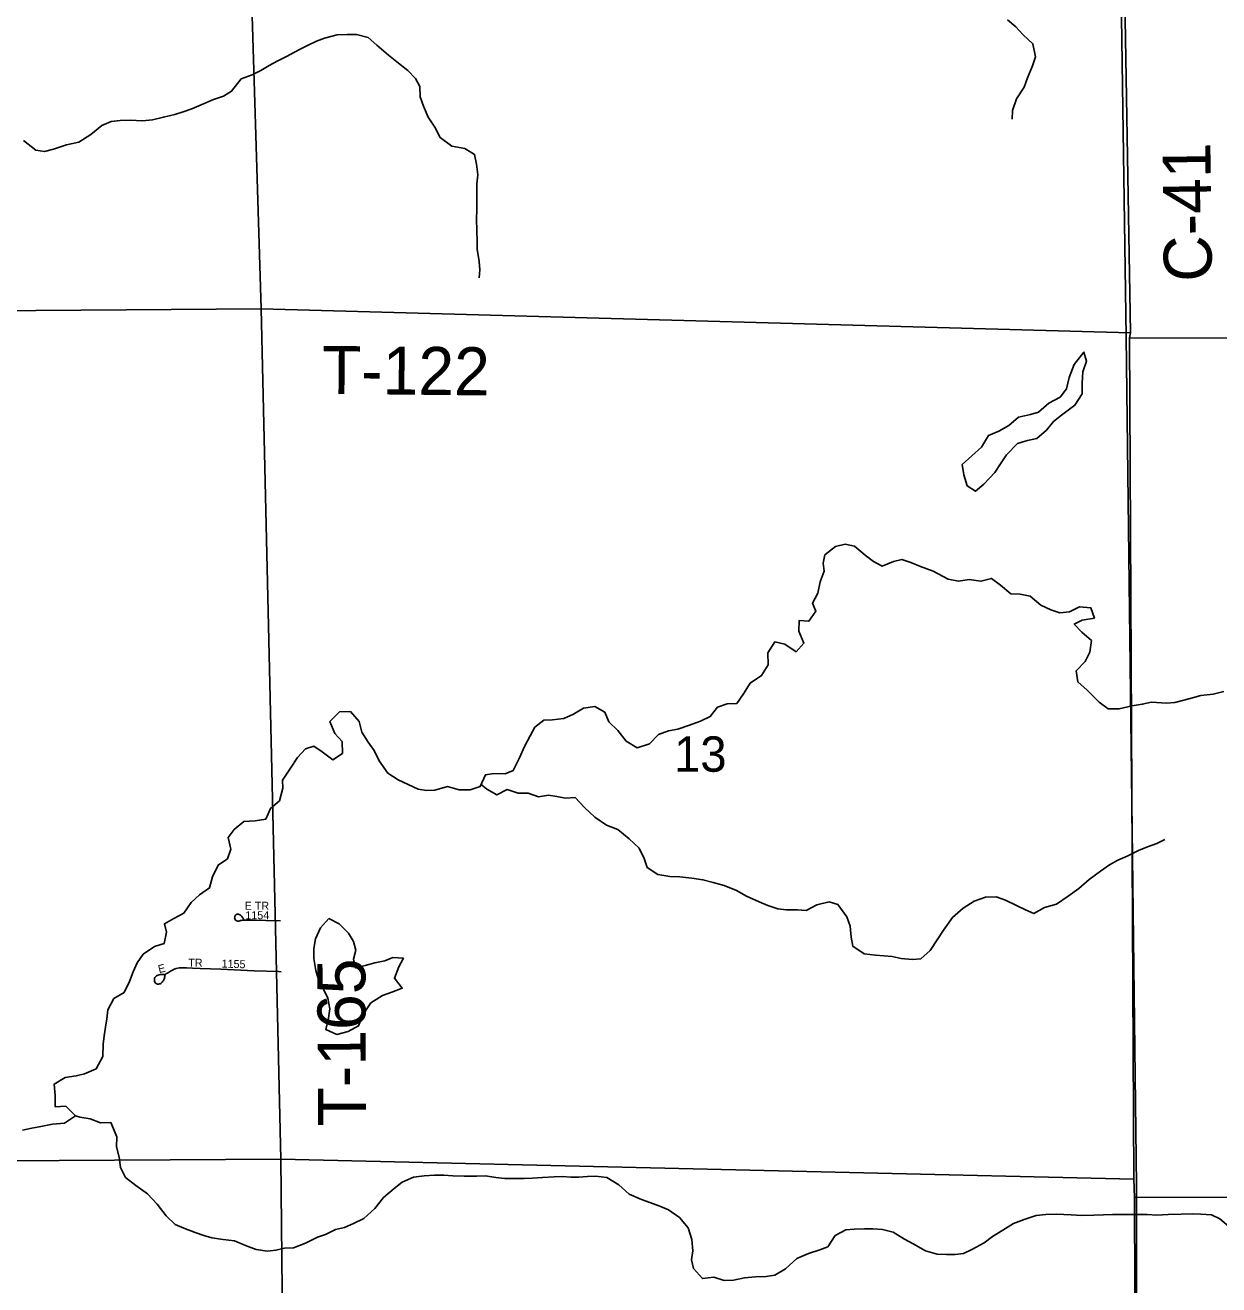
# Model space of a CAD drawing. Extents: x 1772825 to 1773716, y 1138558 to 1139032.
# Drawn here: x 1772830.361 to 1772831.067, y 1138562.575 to 1138563.32 of the extents above; entities that cross this region are included whole.
import ezdxf

# ---------------------------------------------------------------- set-up
doc = ezdxf.new("R2010")
doc.units = 0
for name, color, linetype in [('GM_X_County_Road_Text', 7, 'Continuous'), ('GM_X_Minor_Lake', 7, 'Continuous'), ('GM_X_Minor_River', 7, 'Continuous'), ('GM_X_Section', 7, 'Continuous'), ('GM_X_Section_Text', 7, 'Continuous'), ('GM_X_Township', 7, 'Continuous'), ('GM_X_Township_Road_Text', 7, 'Continuous'), ('GM_X_Township_Subdivision', 7, 'Continuous'), ('GM_X_Township_Subdivision_Text', 7, 'Continuous')]:
    doc.layers.add(name, color=color, linetype=linetype)

msp = doc.modelspace()

# ---------------------------------------------------------------- linework, layer by layer
at = {"layer": 'GM_X_Minor_Lake'}
for points in [[(1772830.95265, 1138563.07393), (1772830.95387, 1138563.07428), (1772830.95955, 1138563.07557), (1772830.96525, 1138563.08047), (1772830.96925, 1138563.08557), (1772830.974, 1138563.08933), (1772830.98198, 1138563.09517), (1772830.98618, 1138563.10197), (1772830.98622, 1138563.10823), (1772830.98664, 1138563.11486), (1772830.98876, 1138563.1213), (1772830.98727, 1138563.12662), (1772830.98156, 1138563.11925), (1772830.97867, 1138563.11149), (1772830.97693, 1138563.10487), (1772830.97331, 1138563.09996), (1772830.96648, 1138563.09639), (1772830.9604, 1138563.09112), (1772830.95566, 1138563.08962), (1772830.94865, 1138563.08815), (1772830.94295, 1138563.08325), (1772830.93706, 1138563.07987), (1772830.93081, 1138563.07725), (1772830.92679, 1138563.07044), (1772830.91538, 1138563.06008)], [(1772830.91538, 1138563.06008), (1772830.91629, 1138563.05401), (1772830.91815, 1138563.04755), (1772830.92324, 1138563.0443), (1772830.92818, 1138563.04844), (1772830.93465, 1138563.05542), (1772830.9379, 1138563.06052), (1772830.94152, 1138563.06581), (1772830.94799, 1138563.0726), (1772830.95265, 1138563.07393)], [(1772830.54061, 1138562.79158), (1772830.53566, 1138562.78592), (1772830.53278, 1138562.77949), (1772830.5318, 1138562.7738), (1772830.53177, 1138562.76774), (1772830.53286, 1138562.76071), (1772830.53453, 1138562.75539), (1772830.53715, 1138562.75045), (1772830.53996, 1138562.74437), (1772830.54124, 1138562.7381), (1772830.54045, 1138562.73242), (1772830.5389, 1138562.72579), (1772830.54532, 1138562.72291), (1772830.55195, 1138562.72458), (1772830.55821, 1138562.72795), (1772830.56071, 1138562.73439), (1772830.56548, 1138562.74157), (1772830.56868, 1138562.74359)], [(1772830.56868, 1138562.74359), (1772830.57231, 1138562.74589), (1772830.57781, 1138562.74795), (1772830.58407, 1138562.75019), (1772830.57937, 1138562.75628), (1772830.58206, 1138562.7629), (1772830.58474, 1138562.76801), (1772830.5785, 1138562.76842), (1772830.57375, 1138562.76636), (1772830.56788, 1138562.76526), (1772830.5622, 1138562.76377), (1772830.55633, 1138562.76229), (1772830.55522, 1138562.76741), (1772830.55658, 1138562.77272), (1772830.55528, 1138562.77784), (1772830.55229, 1138562.78279), (1772830.54664, 1138562.78832), (1772830.54061, 1138562.79158)]]:
    msp.add_lwpolyline(points, dxfattribs=at)
at = {"layer": 'GM_X_Minor_River'}
for points in [[(1772830.94207, 1138563.32313), (1772830.94697, 1138563.31912), (1772830.95129, 1138563.31436), (1772830.95712, 1138563.30901), (1772830.95859, 1138563.30123), (1772830.95686, 1138563.29593), (1772830.95398, 1138563.28893), (1772830.95187, 1138563.28344), (1772830.94747, 1138563.27645), (1772830.94516, 1138563.26945), (1772830.94494, 1138563.26433)], [(1772830.35998, 1138563.25186), (1772830.36732, 1138563.24613), (1772830.37242, 1138563.24534), (1772830.37773, 1138563.24664), (1772830.3855, 1138563.24925), (1772830.3927, 1138563.25073), (1772830.39972, 1138563.25543), (1772830.40637, 1138563.2607), (1772830.41187, 1138563.26295), (1772830.41717, 1138563.26368), (1772830.42304, 1138563.26383), (1772830.43041, 1138563.26341), (1772830.43628, 1138563.26395), (1772830.44272, 1138563.26562), (1772830.44954, 1138563.2671), (1772830.45447, 1138563.26878), (1772830.45958, 1138563.27046), (1772830.46508, 1138563.27289), (1772830.47229, 1138563.27607), (1772830.47836, 1138563.27794), (1772830.4831, 1138563.28094), (1772830.48882, 1138563.28831), (1772830.49526, 1138563.29055), (1772830.50039, 1138563.29317), (1772830.50532, 1138563.29618), (1772830.51045, 1138563.299), (1772830.51557, 1138563.30143), (1772830.52335, 1138563.30556), (1772830.52847, 1138563.30819), (1772830.5334, 1138563.31062), (1772830.53814, 1138563.3123), (1772830.54553, 1138563.31435), (1772830.55139, 1138563.31451), (1772830.55707, 1138563.31447), (1772830.56387, 1138563.31273), (1772830.56895, 1138563.30815), (1772830.57591, 1138563.30223), (1772830.58081, 1138563.29841), (1772830.5874, 1138563.29326), (1772830.59191, 1138563.28849), (1772830.59435, 1138563.28374), (1772830.59469, 1138563.27767), (1772830.59655, 1138563.27216), (1772830.59935, 1138563.26569), (1772830.60329, 1138563.2596), (1772830.60647, 1138563.25352), (1772830.61344, 1138563.24836), (1772830.62099, 1138563.24699), (1772830.62684, 1138563.24354), (1772830.62794, 1138563.23785), (1772830.62866, 1138563.2314), (1772830.62825, 1138563.22609), (1772830.62816, 1138563.21073), (1772830.62794, 1138563.20542), (1772830.62809, 1138563.1984), (1772830.62843, 1138563.19253), (1772830.62841, 1138563.18759), (1772830.6295, 1138563.18019), (1772830.62985, 1138563.17526), (1772830.62963, 1138563.17052)], [(1772830.48454, 1138562.84423), (1772830.49025, 1138562.84894), (1772830.49706, 1138562.84928), (1772830.50331, 1138562.85019), (1772830.50618, 1138562.85662), (1772830.5115, 1138562.86114), (1772830.51344, 1138562.86853), (1772830.51327, 1138562.87327), (1772830.51786, 1138562.88045), (1772830.52205, 1138562.88668), (1772830.52681, 1138562.89178), (1772830.53174, 1138562.89346), (1772830.53664, 1138562.89002), (1772830.54304, 1138562.88543), (1772830.54874, 1138562.88919), (1772830.5484, 1138562.89621), (1772830.54408, 1138562.90097), (1772830.54128, 1138562.908), (1772830.54699, 1138562.91385), (1772830.55342, 1138562.914), (1772830.5585, 1138562.9081), (1772830.56016, 1138562.90164), (1772830.56391, 1138562.89574), (1772830.56748, 1138562.89079), (1772830.57047, 1138562.88471), (1772830.57553, 1138562.87747), (1772830.58156, 1138562.87346), (1772830.59345, 1138562.86808), (1772830.59836, 1138562.86729), (1772830.60328, 1138562.86746), (1772830.61086, 1138562.8695), (1772830.61766, 1138562.86757), (1772830.62428, 1138562.86753), (1772830.63016, 1138562.86958), (1772830.63322, 1138562.87658), (1772830.63814, 1138562.87731), (1772830.64495, 1138562.87708), (1772830.64969, 1138562.87914), (1772830.65333, 1138562.88652), (1772830.6564, 1138562.89333), (1772830.65965, 1138562.89957), (1772830.66252, 1138562.90467), (1772830.66784, 1138562.90881), (1772830.67295, 1138562.90897), (1772830.67957, 1138562.90989), (1772830.68526, 1138562.91232), (1772830.69133, 1138562.91589), (1772830.69796, 1138562.91699), (1772830.70381, 1138562.91354), (1772830.70623, 1138562.90784), (1772830.7115, 1138562.90269), (1772830.71657, 1138562.8964), (1772830.72298, 1138562.89239), (1772830.73037, 1138562.89481), (1772830.7357, 1138562.90028), (1772830.74157, 1138562.90252), (1772830.74706, 1138562.90344), (1772830.75332, 1138562.90568), (1772830.76052, 1138562.90829), (1772830.76621, 1138562.91092), (1772830.7706, 1138562.91658), (1772830.77628, 1138562.91845), (1772830.78196, 1138562.9186), (1772830.78597, 1138562.92446), (1772830.78978, 1138562.9307), (1772830.79662, 1138562.93521), (1772830.80044, 1138562.94164), (1772830.80029, 1138562.94865), (1772830.80449, 1138562.95508), (1772830.81035, 1138562.95372), (1772830.81713, 1138562.94932), (1772830.8217, 1138562.95441), (1772830.81872, 1138562.96144), (1772830.81894, 1138562.96789), (1772830.82461, 1138562.96748), (1772830.82862, 1138562.97334), (1772830.82676, 1138562.97809), (1772830.82982, 1138562.98395), (1772830.83137, 1138562.99077), (1772830.83368, 1138562.99701), (1772830.83314, 1138563.00175), (1772830.83411, 1138563.00668), (1772830.84038, 1138563.01157), (1772830.84606, 1138563.01287), (1772830.85154, 1138563.0117), (1772830.85794, 1138563.00655), (1772830.86284, 1138563.00273), (1772830.86793, 1138563.00004), (1772830.87457, 1138563.00266), (1772830.87968, 1138563.00396), (1772830.88497, 1138563.00203), (1772830.89063, 1138562.99973), (1772830.89818, 1138562.99703), (1772830.90704, 1138562.99224), (1772830.91309, 1138562.99107), (1772830.91934, 1138562.99198), (1772830.92633, 1138562.99099), (1772830.93258, 1138562.99267), (1772830.93805, 1138562.98865), (1772830.94407, 1138562.9835), (1772830.94956, 1138562.98347)], [(1772830.94956, 1138562.98347), (1772830.9556, 1138562.98211), (1772830.96181, 1138562.97695), (1772830.96766, 1138562.97408), (1772830.97314, 1138562.97234), (1772830.97881, 1138562.97288), (1772830.9847, 1138562.97588), (1772830.9915, 1138562.97527), (1772830.99355, 1138562.96919), (1772830.98635, 1138562.9679), (1772830.98161, 1138562.96565), (1772830.98612, 1138562.96089), (1772830.99177, 1138562.95593), (1772830.99078, 1138562.94911), (1772830.9881, 1138562.94362), (1772830.98277, 1138562.93796), (1772830.98368, 1138562.93151), (1772830.98914, 1138562.92655), (1772830.99629, 1138562.91949), (1772831.00175, 1138562.91548), (1772831.00818, 1138562.91563), (1772831.01576, 1138562.9173), (1772831.02182, 1138562.91821), (1772831.02731, 1138562.91951), (1772831.0362, 1138562.91889), (1772831.04112, 1138562.91924), (1772831.04642, 1138562.92073), (1772831.05154, 1138562.92203), (1772831.05646, 1138562.92333), (1772831.06385, 1138562.92424), (1772831.0701, 1138562.92572)], [(1772830.63067, 1138562.87075), (1772830.63412, 1138562.86804), (1772830.63996, 1138562.8646), (1772830.64604, 1138562.86779), (1772830.65264, 1138562.86566), (1772830.65851, 1138562.86563), (1772830.66455, 1138562.86351), (1772830.67061, 1138562.86443), (1772830.67552, 1138562.86364), (1772830.68062, 1138562.86266), (1772830.6863, 1138562.86301), (1772830.69194, 1138562.8571), (1772830.69796, 1138562.85138), (1772830.70493, 1138562.84679), (1772830.71154, 1138562.8441), (1772830.71831, 1138562.83856), (1772830.72415, 1138562.83303), (1772830.72714, 1138562.82694), (1772830.729, 1138562.82162), (1772830.73522, 1138562.81742), (1772830.7424, 1138562.81643), (1772830.74826, 1138562.81621), (1772830.75526, 1138562.81541), (1772830.76187, 1138562.81442), (1772830.76791, 1138562.81287), (1772830.77452, 1138562.81094), (1772830.7817, 1138562.80806), (1772830.78773, 1138562.80461), (1772830.79528, 1138562.80134), (1772830.80037, 1138562.79923), (1772830.80622, 1138562.7973), (1772830.81114, 1138562.7967), (1772830.81795, 1138562.79667), (1772830.82305, 1138562.79626), (1772830.82932, 1138562.79964), (1772830.83651, 1138562.8013), (1772830.8418, 1138562.79976), (1772830.84706, 1138562.79252), (1772830.84911, 1138562.78701), (1772830.84963, 1138562.78037), (1772830.85055, 1138562.77506), (1772830.85733, 1138562.77066), (1772830.86395, 1138562.76986), (1772830.87378, 1138562.76905), (1772830.87926, 1138562.76788), (1772830.88588, 1138562.76727), (1772830.8908, 1138562.76762), (1772830.89631, 1138562.77252), (1772830.90089, 1138562.77951), (1772830.90433, 1138562.78462), (1772830.90948, 1138562.79217), (1772830.91594, 1138562.79763), (1772830.9224, 1138562.80177), (1772830.92903, 1138562.8042), (1772830.93546, 1138562.80435), (1772830.94094, 1138562.80243), (1772830.94735, 1138562.79917), (1772830.95282, 1138562.79667), (1772830.95773, 1138562.79437), (1772830.96399, 1138562.79794), (1772830.971, 1138562.79998), (1772830.97803, 1138562.80468), (1772830.9843, 1138562.8092), (1772830.99038, 1138562.81447), (1772830.99703, 1138562.81956), (1772831.00235, 1138562.82332), (1772831.00728, 1138562.82595), (1772831.01297, 1138562.82838), (1772831.01961, 1138562.83176), (1772831.02492, 1138562.83381), (1772831.03042, 1138562.83587), (1772831.03516, 1138562.83831)], [(1772830.35942, 1138562.6663), (1772830.36491, 1138562.66741), (1772830.37022, 1138562.66833), (1772830.37722, 1138562.6698), (1772830.38423, 1138562.67033), (1772830.39068, 1138562.67466), (1772830.38504, 1138562.68038), (1772830.3788, 1138562.68003), (1772830.37865, 1138562.68667), (1772830.37812, 1138562.6935), (1772830.38457, 1138562.69745), (1772830.3912, 1138562.69836), (1772830.39612, 1138562.69966), (1772830.40295, 1138562.70247), (1772830.40697, 1138562.70984), (1772830.4072, 1138562.71704), (1772830.4076, 1138562.72216), (1772830.40858, 1138562.72727), (1772830.40918, 1138562.7322), (1772830.40996, 1138562.73751), (1772830.41341, 1138562.74412), (1772830.41948, 1138562.74769), (1772830.42273, 1138562.75412), (1772830.42485, 1138562.75999), (1772830.42715, 1138562.76529), (1772830.43077, 1138562.77038), (1772830.43742, 1138562.7749), (1772830.44329, 1138562.77676), (1772830.44466, 1138562.78339), (1772830.44336, 1138562.78833), (1772830.44886, 1138562.79152), (1772830.45475, 1138562.79471), (1772830.45913, 1138562.80095), (1772830.46408, 1138562.80547), (1772830.46997, 1138562.80961), (1772830.47171, 1138562.81623), (1772830.47515, 1138562.82304), (1772830.48066, 1138562.8268), (1772830.48258, 1138562.83248), (1772830.48111, 1138562.83932), (1772830.48454, 1138562.84423)], [(1772830.39068, 1138562.67466), (1772830.39333, 1138562.67388), (1772830.39937, 1138562.6729), (1772830.4056, 1138562.67059), (1772830.41166, 1138562.67075), (1772830.41525, 1138562.66234)], [(1772830.41525, 1138562.66234), (1772830.41503, 1138562.65637), (1772830.41652, 1138562.65029), (1772830.41745, 1138562.64421), (1772830.42027, 1138562.63831), (1772830.42651, 1138562.63354), (1772830.43332, 1138562.62858), (1772830.43899, 1138562.62248), (1772830.44428, 1138562.61563), (1772830.44976, 1138562.61048), (1772830.45488, 1138562.60818), (1772830.46151, 1138562.60569), (1772830.46663, 1138562.60396), (1772830.47136, 1138562.60261), (1772830.47819, 1138562.60163), (1772830.48483, 1138562.60084), (1772830.49127, 1138562.59797), (1772830.49753, 1138562.59566), (1772830.50436, 1138562.59469), (1772830.50929, 1138562.59524), (1772830.51442, 1138562.59635), (1772830.51974, 1138562.59671), (1772830.52677, 1138562.59934), (1772830.53381, 1138562.60291), (1772830.53856, 1138562.6046), (1772830.54465, 1138562.60742), (1772830.54997, 1138562.60873), (1772830.55529, 1138562.61098), (1772830.56138, 1138562.61399), (1772830.56785, 1138562.61985), (1772830.57301, 1138562.62647), (1772830.57929, 1138562.63176), (1772830.58405, 1138562.63553), (1772830.59071, 1138562.63854), (1772830.59697, 1138562.63928), (1772830.60305, 1138562.63963), (1772830.60874, 1138562.63961), (1772830.61406, 1138562.6392), (1772830.6207, 1138562.63898), (1772830.6281, 1138562.63895), (1772830.63323, 1138562.63931), (1772830.63948, 1138562.63815), (1772830.6448, 1138562.63774), (1772830.65618, 1138562.6377), (1772830.66112, 1138562.63787), (1772830.66701, 1138562.63822), (1772830.67384, 1138562.63857), (1772830.67877, 1138562.63874), (1772830.68371, 1138562.63853), (1772830.68845, 1138562.63851), (1772830.69358, 1138562.63887), (1772830.69833, 1138562.63904), (1772830.70515, 1138562.63825), (1772830.71216, 1138562.63385), (1772830.71821, 1138562.62832), (1772830.7256, 1138562.62526), (1772830.73053, 1138562.62353), (1772830.7364, 1138562.62123), (1772830.74152, 1138562.61912), (1772830.74814, 1138562.61453), (1772830.75324, 1138562.60844), (1772830.7553, 1138562.6016), (1772830.75603, 1138562.59495), (1772830.75525, 1138562.58945), (1772830.75636, 1138562.58432), (1772830.76165, 1138562.57842), (1772830.7683, 1138562.57934), (1772830.77455, 1138562.57722), (1772830.78006, 1138562.57758), (1772830.78652, 1138562.57888), (1772830.79297, 1138562.57942), (1772830.79924, 1138562.57959), (1772830.80437, 1138562.58051), (1772830.81084, 1138562.58428), (1772830.8175, 1138562.59033), (1772830.82435, 1138562.59333), (1772830.831, 1138562.59539), (1772830.83575, 1138562.59727), (1772830.84015, 1138562.6039), (1772830.84642, 1138562.60729), (1772830.85136, 1138562.60764), (1772830.85743, 1138562.60781), (1772830.86237, 1138562.60779), (1772830.86825, 1138562.60738), (1772830.87451, 1138562.60584), (1772830.88113, 1138562.60183), (1772830.88625, 1138562.59896), (1772830.89363, 1138562.59494), (1772830.90046, 1138562.59282), (1772830.90596, 1138562.59261), (1772830.91108, 1138562.59259), (1772830.91602, 1138562.59333), (1772830.92097, 1138562.59558), (1772830.92839, 1138562.59954), (1772830.93315, 1138562.60331), (1772830.93943, 1138562.60708), (1772830.9457, 1138562.61104), (1772830.95198, 1138562.61348), (1772830.95901, 1138562.61573), (1772830.96471, 1138562.61628), (1772830.97116, 1138562.61663)], [(1772830.97116, 1138562.61663), (1772830.9797, 1138562.61621), (1772830.98615, 1138562.61581), (1772830.99318, 1138562.61597), (1772830.99887, 1138562.61613), (1772831.00418, 1138562.6163), (1772831.00988, 1138562.61628), (1772831.01519, 1138562.61644), (1772831.02468, 1138562.6164), (1772831.03038, 1138562.616), (1772831.03721, 1138562.61635), (1772831.0448, 1138562.61651), (1772831.05164, 1138562.61667), (1772831.05657, 1138562.61646), (1772831.06283, 1138562.61624), (1772831.06776, 1138562.61375), (1772831.07419, 1138562.60822), (1772831.0772, 1138562.60347), (1772831.08306, 1138562.59718), (1772831.08779, 1138562.59222), (1772831.09269, 1138562.58575), (1772831.09798, 1138562.57909), (1772831.10479, 1138562.57374)]]:
    msp.add_lwpolyline(points, dxfattribs=at)
at = {"layer": 'GM_X_Section'}
for points in [[(1772830.01569, 1138563.65342), (1772830.48522, 1138563.65316), (1772830.5005, 1138563.15227), (1772830.02053, 1138563.14861)], [(1772830.48522, 1138563.65316), (1772831.00622, 1138563.64008), (1772831.00639, 1138563.63704), (1772831.01485, 1138563.13809), (1772830.5005, 1138563.15227)], [(1772831.00639, 1138563.63704), (1772831.5492, 1138563.62856), (1772831.54916, 1138563.13419), (1772831.01426, 1138563.13506), (1772831.01485, 1138563.13809)], [(1772830.02053, 1138563.14861), (1772830.5005, 1138563.15227), (1772830.51215, 1138562.649), (1772830.02033, 1138562.64609)], [(1772830.5005, 1138563.15227), (1772831.01485, 1138563.13809), (1772831.01426, 1138563.13506), (1772831.0168, 1138562.63735), (1772830.51215, 1138562.649)], [(1772831.01426, 1138563.13506), (1772831.54916, 1138563.13419), (1772831.54038, 1138562.62671), (1772831.01723, 1138562.62641), (1772831.0168, 1138562.63735)], [(1772830.51215, 1138562.649), (1772830.51725, 1138562.14272), (1772830.02062, 1138562.14047), (1772830.02033, 1138562.64609)], [(1772830.51215, 1138562.649), (1772831.0168, 1138562.63735), (1772831.01723, 1138562.62641), (1772831.01894, 1138562.13564), (1772830.51725, 1138562.14272)], [(1772831.01723, 1138562.62641), (1772831.54038, 1138562.62671), (1772831.53426, 1138562.12489), (1772831.0185, 1138562.12561), (1772831.01894, 1138562.13564)]]:
    msp.add_lwpolyline(points, close=True, dxfattribs=at)
at = {"layer": 'GM_X_Township'}
for points in [[(1772832.15791, 1138564.17965), (1772832.07162, 1138564.18008), (1772832.05379, 1138564.18026), (1772831.57061, 1138564.18189), (1772831.55632, 1138564.18189), (1772831.02016, 1138564.17622), (1772831.01209, 1138563.89095), (1772831.00516, 1138563.63942), (1772831.00509, 1138563.63557), (1772831.01227, 1138563.13562), (1772831.01836, 1138562.63353), (1772831.01894, 1138562.12536), (1772831.01622, 1138561.62783), (1772831.01179, 1138561.12989), (1772831.48414, 1138561.13158), (1772831.51166, 1138561.13178), (1772832.15791, 1138561.13315)], [(1772829.00616, 1138564.14024), (1772829.25799, 1138564.13799), (1772829.30127, 1138564.13841), (1772829.54257, 1138564.13789), (1772829.61883, 1138564.13961), (1772829.70408, 1138564.13682), (1772829.72074, 1138564.137), (1772829.84859, 1138564.13683), (1772830.26482, 1138564.14159), (1772830.34529, 1138564.14498), (1772830.49436, 1138564.15003), (1772831.02016, 1138564.17622), (1772831.01209, 1138563.89095), (1772831.00516, 1138563.63942), (1772831.00509, 1138563.63557), (1772831.01227, 1138563.13562), (1772831.01836, 1138562.63353), (1772831.01894, 1138562.12536), (1772831.01622, 1138561.62783)]]:
    msp.add_lwpolyline(points, dxfattribs=at)
at = {"layer": 'GM_X_Township_Subdivision'}
for points in [[(1772830.49016, 1138562.79086), (1772830.48994, 1138562.7914), (1772830.48967, 1138562.79179), (1772830.48932, 1138562.79228), (1772830.48897, 1138562.79278), (1772830.48866, 1138562.79315), (1772830.48831, 1138562.79348), (1772830.488, 1138562.79368), (1772830.48763, 1138562.79384), (1772830.48716, 1138562.79396), (1772830.48673, 1138562.79403), (1772830.48628, 1138562.79397), (1772830.48591, 1138562.7938), (1772830.48564, 1138562.79364), (1772830.48542, 1138562.79345), (1772830.48513, 1138562.79308), (1772830.48496, 1138562.79269), (1772830.4849, 1138562.79237), (1772830.48486, 1138562.79195), (1772830.48491, 1138562.79143), (1772830.48514, 1138562.79087), (1772830.48538, 1138562.79051), (1772830.48577, 1138562.79023), (1772830.48626, 1138562.79004), (1772830.48677, 1138562.78996), (1772830.48727, 1138562.78997), (1772830.48786, 1138562.79006), (1772830.48836, 1138562.79023), (1772830.48904, 1138562.79037), (1772830.48977, 1138562.79043), (1772830.49103, 1138562.79047), (1772830.4957, 1138562.79042), (1772830.50339, 1138562.79022), (1772830.51206, 1138562.79003)], [(1772830.44351, 1138562.75827), (1772830.44318, 1138562.75832), (1772830.44258, 1138562.75834), (1772830.44203, 1138562.75836), (1772830.44156, 1138562.75834), (1772830.4409, 1138562.75828), (1772830.44025, 1138562.75817), (1772830.4396, 1138562.75799), (1772830.43908, 1138562.75777), (1772830.43866, 1138562.75752), (1772830.43831, 1138562.75724), (1772830.438, 1138562.7569), (1772830.43775, 1138562.75654), (1772830.43755, 1138562.7561), (1772830.43744, 1138562.75568), (1772830.43738, 1138562.75521), (1772830.43741, 1138562.75475), (1772830.43749, 1138562.75435), (1772830.43767, 1138562.75383), (1772830.43783, 1138562.75357), (1772830.43815, 1138562.75322), (1772830.43847, 1138562.75296), (1772830.43891, 1138562.75277), (1772830.4393, 1138562.75265), (1772830.43991, 1138562.75263), (1772830.44039, 1138562.75274), (1772830.44084, 1138562.75291), (1772830.44119, 1138562.75312), (1772830.44158, 1138562.75341), (1772830.44205, 1138562.75382), (1772830.44246, 1138562.75433), (1772830.44285, 1138562.75489), (1772830.44316, 1138562.75562), (1772830.44332, 1138562.7561), (1772830.44345, 1138562.75663), (1772830.44351, 1138562.7572), (1772830.44361, 1138562.75779), (1772830.44374, 1138562.75819), (1772830.44399, 1138562.75847), (1772830.44458, 1138562.75885), (1772830.44515, 1138562.75922), (1772830.44569, 1138562.75957), (1772830.44635, 1138562.75993), (1772830.44697, 1138562.76028), (1772830.4485, 1138562.7611), (1772830.44917, 1138562.76143), (1772830.45023, 1138562.76181), (1772830.45122, 1138562.76208), (1772830.45208, 1138562.76227), (1772830.45296, 1138562.76235), (1772830.45389, 1138562.76237), (1772830.45496, 1138562.76234), (1772830.45646, 1138562.76231), (1772830.45987, 1138562.76219), (1772830.46452, 1138562.76196), (1772830.47669, 1138562.76145), (1772830.49651, 1138562.76061), (1772830.51082, 1138562.76006), (1772830.51233, 1138562.76002)]]:
    msp.add_lwpolyline(points, dxfattribs=at)

# ---------------------------------------------------------------- texts
at = {"layer": 'GM_X_County_Road_Text'}
msp.add_text('C-41', height=0.028409, rotation=90.68655, dxfattribs=at).set_placement((1772831.0631, 1138563.16838))
at = {"layer": 'GM_X_Section_Text'}
msp.add_text('13', height=0.020928, rotation=0.00001, dxfattribs=at).set_placement((1772830.74479, 1138562.87832))
at = {"layer": 'GM_X_Township_Road_Text'}
for s, rotation, p in [('T-122', 359.44537, (1772830.53647, 1138563.1019)), ('T-165', 90.27787, (1772830.56264, 1138562.66861))]:
    msp.add_text(s, height=0.028409, rotation=rotation, dxfattribs=at).set_placement(p)
at = {"layer": 'GM_X_Township_Subdivision_Text'}
for s, height, rotation, p in [('E TR', 0.004735, 0.00001, (1772830.49083, 1138562.79666)), ('1154', 0.004735, 0.00001, (1772830.49125, 1138562.79104)), ('TR', 0.004735, 0.00001, (1772830.45749, 1138562.76291)), ('1155', 0.004735, 357.95571, (1772830.47711, 1138562.7625)), ('E', 0.00473, 13.34062, (1772830.44022, 1138562.75914))]:
    msp.add_text(s, height=height, rotation=rotation, dxfattribs=at).set_placement(p)

doc.saveas('drawing.dxf')
